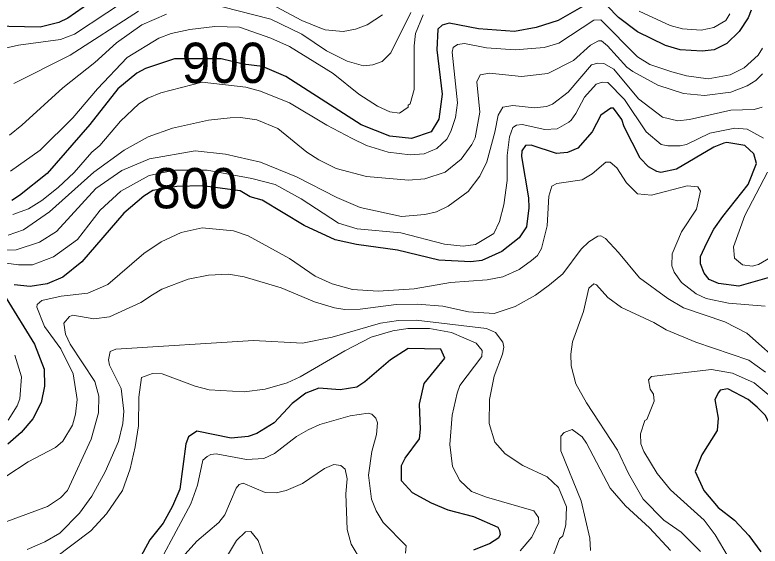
# Model space of a CAD drawing. Extents: x 423 to 448.8, y 7456.3 to 7484.
# Drawn here: x 425.208 to 426.689, y 7458.241 to 7459.296 of the extents above; entities that cross this region are included whole.
import ezdxf
from ezdxf.enums import TextEntityAlignment as Align

# ---------------------------------------------------------------- set-up
doc = ezdxf.new("R2010")
doc.units = 0
doc.header["$LTSCALE"] = 0.032
doc.layers.add('1', color=7, linetype='Continuous', lineweight=25)
doc.layers.add('2', color=7, linetype='Continuous', lineweight=13)
doc.layers.add('61', color=7, linetype='Continuous')

msp = doc.modelspace()

# ---------------------------------------------------------------- linework, layer by layer
at = {"layer": '1'}
for points in [[(425.3591, 7459.321), (425.3134, 7459.2893), (425.2957, 7459.2808), (425.2586, 7459.2715), (425.1642, 7459.2738)], [(426.3429, 7459.3163), (426.2873, 7459.2846), (426.2439, 7459.2707), (426.2006, 7459.263), (426.1295, 7459.2684), (426.0707, 7459.2792), (426.0568, 7459.2754), (426.0482, 7459.2676), (426.0467, 7459.2267), (426.0568, 7459.1385), (426.0505, 7459.089), (426.0351, 7459.0634), (425.9964, 7459.0503), (425.9531, 7459.0549), (425.8959, 7459.0773), (425.7466, 7459.1733), (425.7002, 7459.1934), (425.6618, 7459.1981), (425.618, 7459.2085), (425.5252, 7459.2085), (425.4674, 7459.1895), (425.4504, 7459.1802), (425.4125, 7459.1493), (425.3568, 7459.0781), (425.2725, 7458.9807), (425.2175, 7458.9374), (425.2021, 7458.9273)], [(426.6709, 7459.3055), (426.6647, 7459.2901), (426.6469, 7459.263), (426.6229, 7459.239), (426.5974, 7459.2266), (426.5734, 7459.2236), (426.5301, 7459.2266), (426.5007, 7459.2351), (426.445, 7459.2622), (426.4071, 7459.2908), (426.3847, 7459.314)], [(426.5703, 7458.8159), (426.5827, 7458.843), (426.5966, 7458.8701), (426.6144, 7458.8956), (426.6647, 7458.959), (426.6817, 7459.0008), (426.6763, 7459.0201), (426.6585, 7459.0364), (426.6229, 7459.0426), (426.6168, 7459.041), (426.5966, 7459.0333), (426.5224, 7458.9892), (426.4914, 7458.983), (426.4837, 7458.9846), (426.4667, 7458.9938), (426.4504, 7459.0116), (426.4187, 7459.0735), (426.4141, 7459.0882), (426.3971, 7459.1106), (426.3924, 7459.1106), (426.3723, 7459.0967), (426.3553, 7459.0634), (426.3267, 7459.0309), (426.3058, 7459.0225), (426.2842, 7459.0209), (426.2339, 7459.0371), (426.2223, 7459.0364), (426.2153, 7459.0256), (426.2145, 7459.0147), (426.2285, 7458.9327), (426.2292, 7458.9126), (426.2246, 7458.8747), (426.2099, 7458.8531), (426.1758, 7458.826), (426.1357, 7458.8082), (426.114, 7458.8051), (426.0506, 7458.809), (425.9686, 7458.8283), (425.8866, 7458.8399), (425.8448, 7458.8492), (425.783, 7458.8778), (425.6994, 7458.9281), (425.6759, 7458.9348), (425.6558, 7458.9463), (425.581, 7458.9564), (425.53, 7458.955), (425.4821, 7458.9474), (425.4643, 7458.9358), (425.4248, 7458.9018), (425.3413, 7458.8051), (425.3034, 7458.7749), (425.2725, 7458.7618), (425.2384, 7458.7564), (425.2067, 7458.7595)], [(426.7158, 7458.7772), (426.6461, 7458.7571), (426.6059, 7458.7626), (426.5873, 7458.7703), (426.5773, 7458.7826), (426.5703, 7458.8013), (426.5703, 7458.8159)], [(425.1912, 7458.7332), (425.2469, 7458.6419), (425.2663, 7458.5924), (425.267, 7458.5584), (425.2601, 7458.5259), (425.2438, 7458.4934), (425.2206, 7458.4663), (425.1943, 7458.4431)], [(426.0119, 7458.5228), (426.0212, 7458.5638), (426.0621, 7458.614), (426.0544, 7458.6318), (425.9895, 7458.6334), (425.9547, 7458.6109), (425.9036, 7458.5669), (425.8874, 7458.5568), (425.8541, 7458.5514), (425.8123, 7458.5545), (425.7861, 7458.5444), (425.759, 7458.5243), (425.7234, 7458.4857), (425.6886, 7458.4648), (425.6716, 7458.4586), (425.6376, 7458.4555), (425.5695, 7458.4694), (425.5532, 7458.4578), (425.5478, 7458.4439), (425.5362, 7458.3542), (425.5215, 7458.3202), (425.5029, 7458.2861), (425.4766, 7458.2536), (425.4287, 7458.1655)], [(426.906, 7458.3031), (426.8921, 7458.3178), (426.8681, 7458.3356), (426.8124, 7458.3565), (426.7714, 7458.3828), (426.7536, 7458.4013), (426.7397, 7458.4222), (426.6987, 7458.5012), (426.6825, 7458.5166), (426.6647, 7458.532), (426.6245, 7458.5529), (426.609, 7458.5506), (426.6059, 7458.546), (426.5989, 7458.5321), (426.6051, 7458.495), (426.6036, 7458.4702), (426.5726, 7458.4222), (426.5595, 7458.389), (426.5772, 7458.3512), (426.6052, 7458.3173), (426.6376, 7458.2923), (426.6662, 7458.2621), (426.6902, 7458.2296)], [(426.1202, 7458.2335), (426.1511, 7458.2459), (426.1697, 7458.2582), (426.1732, 7458.264), (426.1718, 7458.2712), (426.1681, 7458.2776), (426.1202, 7458.2992), (426.0691, 7458.3124), (426.0359, 7458.3263), (425.9979, 7458.3464), (425.9763, 7458.3704), (425.9763, 7458.4006), (425.9833, 7458.4153), (426.0119, 7458.4539), (426.0142, 7458.4733), (426.0119, 7458.5228)]]:
    msp.add_lwpolyline(points, dxfattribs=at)
at = {"layer": '2'}
for points in [[(425.5192, 7459.3852), (425.3266, 7459.2575), (425.2988, 7459.2468), (425.2152, 7459.2359), (425.1642, 7459.2243)], [(425.7072, 7459.3226), (425.7783, 7459.2846), (425.8139, 7459.27), (425.8247, 7459.2661), (425.8603, 7459.263), (425.8851, 7459.2676), (425.9083, 7459.2761), (425.9384, 7459.2963)], [(425.9948, 7459.3009), (425.9554, 7459.2205), (425.9376, 7459.2034), (425.9191, 7459.1965), (425.9005, 7459.1949), (425.868, 7459.2042), (425.827, 7459.2243), (425.7783, 7459.2576), (425.7164, 7459.2877), (425.6205, 7459.3117)], [(425.5092, 7459.297), (425.4604, 7459.2761), (425.4102, 7459.2405), (425.3668, 7459.2011), (425.3034, 7459.1508), (425.2222, 7459.0766), (425.1974, 7459.0572)], [(425.1998, 7458.9853), (425.2586, 7459.0271), (425.3235, 7459.0913), (425.3722, 7459.1493), (425.431, 7459.2112), (425.4944, 7459.2499), (425.5184, 7459.2591), (425.5556, 7459.2669), (425.6051, 7459.2731), (425.6546, 7459.2715), (425.7164, 7459.2498), (425.7536, 7459.2328), (425.8402, 7459.1795), (425.8912, 7459.1384), (425.9284, 7459.1145), (425.9531, 7459.1036), (425.9724, 7459.1006), (425.9894, 7459.1129), (425.9894, 7459.1168), (425.9933, 7459.1191), (426.0011, 7459.1478), (426.0011, 7459.2344), (426.0042, 7459.2591), (426.0196, 7459.2963)], [(425.206, 7459.1593), (425.3181, 7459.2158), (425.4535, 7459.3032)], [(426.4481, 7459.3032), (426.51, 7459.2746), (426.5348, 7459.2684), (426.5719, 7459.2653), (426.5966, 7459.2707), (426.6206, 7459.2846), (426.6283, 7459.2978)], [(426.6933, 7459.2298), (426.6848, 7459.2158), (426.657, 7459.191), (426.6291, 7459.1771), (426.5858, 7459.1686), (426.5425, 7459.1748), (426.5131, 7459.1825), (426.4698, 7459.1972), (426.445, 7459.2127), (426.3723, 7459.2862), (426.3584, 7459.2854), (426.2888, 7459.2398), (426.2594, 7459.2313), (426.2022, 7459.2266), (426.1449, 7459.2305), (426.1016, 7459.239), (426.0877, 7459.2374), (426.0792, 7459.2313), (426.0768, 7459.222), (426.0877, 7459.1215), (426.0838, 7459.0921), (426.0745, 7459.0642), (426.066, 7459.0488), (426.0467, 7459.0302), (426.0212, 7459.0201), (425.9933, 7459.0178), (425.95, 7459.0232), (425.9067, 7459.0363), (425.8781, 7459.0503), (425.8278, 7459.0766), (425.7536, 7459.1214), (425.6963, 7459.1447), (425.6669, 7459.1524), (425.5805, 7459.1623), (425.4983, 7459.1408), (425.472, 7459.1307), (425.4542, 7459.1191), (425.4178, 7459.0851), (425.3769, 7459.0363), (425.3614, 7459.0232), (425.3258, 7458.983), (425.2941, 7458.9528), (425.2616, 7458.9273), (425.2354, 7458.911), (425.2044, 7458.8995)], [(426.6933, 7459.1787), (426.6802, 7459.1655), (426.6632, 7459.1547), (426.6307, 7459.1423), (426.5781, 7459.1361), (426.5363, 7459.14), (426.4853, 7459.1562), (426.4357, 7459.1833), (426.4241, 7459.1918), (426.3855, 7459.2343), (426.3738, 7459.2444), (426.3677, 7459.2444), (426.3514, 7459.2359), (426.3182, 7459.205), (426.2671, 7459.1794), (426.2146, 7459.1733), (426.1511, 7459.1802), (426.1325, 7459.1771), (426.1256, 7459.1632), (426.1318, 7459.1029), (426.1225, 7459.0519), (426.1163, 7459.0387), (426.0946, 7459.0093), (426.063, 7458.9837), (426.0227, 7458.9706), (425.9902, 7458.9675), (425.9067, 7458.9752), (425.8464, 7458.9907), (425.8123, 7459.0077), (425.7883, 7459.0232), (425.7304, 7459.0704), (425.6886, 7459.0874), (425.6561, 7459.0921), (425.636, 7459.0913), (425.5927, 7459.0866), (425.5215, 7459.0712), (425.4728, 7459.0534), (425.4256, 7459.0271), (425.3653, 7458.9837), (425.2771, 7458.9049), (425.2253, 7458.8693), (425.1951, 7458.8584)], [(426.6925, 7459.1129), (426.6771, 7459.1083), (426.6307, 7459.1067), (426.5487, 7459.0882), (426.5255, 7459.0858), (426.4945, 7459.0928), (426.4473, 7459.1292), (426.3978, 7459.188), (426.3785, 7459.1996), (426.3661, 7459.2003), (426.3537, 7459.1965), (426.3073, 7459.1423), (426.2764, 7459.1183), (426.2641, 7459.1137), (426.2408, 7459.1114), (426.1975, 7459.116), (426.1774, 7459.1129), (426.1681, 7459.0967), (426.1619, 7459.0627), (426.1457, 7459.0039), (426.1318, 7458.9753), (426.1086, 7458.9451), (426.0691, 7458.9157), (426.0459, 7458.9049), (426.0227, 7458.8995), (425.9763, 7458.8956), (425.8943, 7458.9134), (425.8479, 7458.9335), (425.7675, 7458.9745), (425.6963, 7459.0031), (425.6267, 7459.0194), (425.5664, 7459.0256), (425.4759, 7459.0101), (425.421, 7458.9868), (425.3691, 7458.9513), (425.291, 7458.8654), (425.257, 7458.8445), (425.2106, 7458.8291), (425.1549, 7458.8283)], [(426.6956, 7459.0511), (426.6632, 7459.0688), (426.6384, 7459.0712), (426.5889, 7459.0611), (426.5425, 7459.0387), (426.5301, 7459.0356), (426.5054, 7459.0356), (426.4922, 7459.0387), (426.462, 7459.0634), (426.4195, 7459.1277), (426.3863, 7459.1616), (426.3746, 7459.1624), (426.363, 7459.1586), (426.3398, 7459.1323), (426.3228, 7459.0998), (426.3135, 7459.0866), (426.3089, 7459.0828), (426.2857, 7459.0696), (426.261, 7459.0681), (426.2161, 7459.0781), (426.2045, 7459.0766), (426.1975, 7459.0719), (426.1905, 7459.0534), (426.1859, 7459.0163), (426.1859, 7458.9668), (426.1797, 7458.9188), (426.1712, 7458.8855), (426.1596, 7458.8615), (426.1233, 7458.8399), (426.0985, 7458.8368), (426.0614, 7458.8407), (425.9748, 7458.8631)], [(425.1905, 7458.3789), (425.2346, 7458.4083), (425.2887, 7458.4369), (425.3034, 7458.4493), (425.3227, 7458.481), (425.3289, 7458.5027), (425.332, 7458.5321), (425.3243, 7458.5831), (425.2995, 7458.6326), (425.267, 7458.6767), (425.2516, 7458.7154), (425.2523, 7458.7208), (425.2616, 7458.7285), (425.3003, 7458.737), (425.3529, 7458.7432), (425.3931, 7458.7602), (425.4642, 7458.8221), (425.4991, 7458.8453), (425.5385, 7458.8639), (425.5803, 7458.8732), (425.6422, 7458.867), (425.6716, 7458.8569), (425.7536, 7458.812), (425.8046, 7458.7772), (425.8387, 7458.7618), (425.8789, 7458.7502), (425.9299, 7458.7471), (426.0011, 7458.7517), (426.0738, 7458.7641), (426.1465, 7458.7695), (426.1774, 7458.7757), (426.2099, 7458.7904), (426.2347, 7458.8082), (426.2462, 7458.8183), (426.2547, 7458.8322), (426.2656, 7458.8771), (426.2687, 7458.9358), (426.2749, 7458.9559), (426.2849, 7458.9613), (426.3352, 7458.9683), (426.3553, 7458.9799), (426.3824, 7459.0031), (426.3909, 7459.0031), (426.404, 7458.9923), (426.4233, 7458.9621), (426.445, 7458.9404), (426.4729, 7458.9381), (426.544, 7458.9567), (426.5649, 7458.9544), (426.5703, 7458.9459), (426.5626, 7458.9103), (426.5324, 7458.8647), (426.5138, 7458.8214), (426.5131, 7458.7974)], [(425.9748, 7458.8631), (425.8882, 7458.8709), (425.851, 7458.8824), (425.7768, 7458.9304), (425.7254, 7458.959), (425.6789, 7458.971), (425.5903, 7458.9875), (425.5257, 7458.9875), (425.4751, 7458.9768), (425.4186, 7458.9459), (425.3776, 7458.908), (425.3328, 7458.85), (425.2848, 7458.8152), (425.2431, 7458.7997), (425.2152, 7458.7997), (425.1704, 7458.8051)], [(426.7204, 7458.8206), (426.6856, 7458.8004), (426.6732, 7458.7966), (426.6539, 7458.7997), (426.6376, 7458.8128), (426.6361, 7458.8353), (426.6585, 7458.8972), (426.7033, 7458.9838)], [(426.7382, 7458.5963), (426.6624, 7458.6636), (426.6183, 7458.686), (426.5363, 7458.7138), (426.5054, 7458.7324), (426.4489, 7458.7734), (426.4071, 7458.8237), (426.3816, 7458.8515), (426.3723, 7458.8569), (426.3661, 7458.8561), (426.3483, 7458.8453), (426.3329, 7458.8306), (426.2965, 7458.7819), (426.2702, 7458.7595), (426.2424, 7458.7394), (426.2022, 7458.7169), (426.1604, 7458.703), (426.1094, 7458.7061), (426.0583, 7458.7177), (426.0073, 7458.7216), (425.9655, 7458.7208), (425.8943, 7458.7115), (425.8634, 7458.7107), (425.8433, 7458.7138), (425.8031, 7458.7262), (425.7373, 7458.754), (425.6638, 7458.7757), (425.6329, 7458.7811), (425.5927, 7458.7788), (425.5525, 7458.7711), (425.4999, 7458.7509), (425.4813, 7458.7401), (425.4581, 7458.7246), (425.3962, 7458.6961), (425.3653, 7458.6922), (425.3235, 7458.6992), (425.3165, 7458.6968), (425.3057, 7458.6837), (425.3088, 7458.662), (425.3181, 7458.6419), (425.3668, 7458.5677), (425.3753, 7458.5383), (425.3746, 7458.5058), (425.3598, 7458.4532), (425.3127, 7458.3511), (425.2987, 7458.3364), (425.2732, 7458.3194), (425.192, 7458.29)], [(426.5131, 7458.7974), (426.5177, 7458.785), (426.5324, 7458.7641), (426.5618, 7458.7417), (426.5812, 7458.7324), (426.626, 7458.7231), (426.6987, 7458.7177)], [(426.6995, 7458.5862), (426.6663, 7458.6102), (426.5611, 7458.6458), (426.5023, 7458.6705), (426.4775, 7458.6852), (426.4133, 7458.7146), (426.3863, 7458.7347), (426.3638, 7458.7595), (426.3584, 7458.7618), (426.3483, 7458.7533), (426.3375, 7458.7069), (426.3158, 7458.6466), (426.3127, 7458.6218), (426.3135, 7458.5986), (426.3228, 7458.563), (426.3437, 7458.5251), (426.4056, 7458.4315), (426.4272, 7458.3851), (426.4566, 7458.334), (426.4976, 7458.2923), (426.5316, 7458.2683), (426.5703, 7458.2304)], [(426.2733, 7458.2119), (426.2903, 7458.2552), (426.2965, 7458.2613), (426.3027, 7458.283), (426.3042, 7458.3186), (426.288, 7458.3572), (426.2656, 7458.3782), (426.2176, 7458.4006), (426.1821, 7458.4238), (426.1619, 7458.447), (426.1503, 7458.4841), (426.1511, 7458.5321), (426.1604, 7458.5785), (426.1766, 7458.6218), (426.1797, 7458.6357), (426.1774, 7458.6458), (426.1627, 7458.6651), (426.1449, 7458.6728), (426.0057, 7458.6898), (425.9701, 7458.6891), (425.9346, 7458.6837), (425.8387, 7458.6558), (425.7799, 7458.6442), (425.6824, 7458.6489), (425.4086, 7458.6318), (425.3977, 7458.6272), (425.3939, 7458.611), (425.3962, 7458.6002), (425.4194, 7458.5537), (425.4248, 7458.5089), (425.4225, 7458.4841), (425.414, 7458.4486), (425.3877, 7458.3882), (425.3614, 7458.3403), (425.3366, 7458.3062), (425.2972, 7458.2668), (425.2678, 7458.249), (425.2323, 7458.2343)], [(426.2122, 7458.2312), (426.2354, 7458.2583), (426.2493, 7458.2877), (426.2486, 7458.2977), (426.2393, 7458.3108), (426.1449, 7458.3379), (426.1155, 7458.3495), (426.0923, 7458.3712), (426.0776, 7458.3991), (426.0722, 7458.4424), (426.0768, 7458.5012), (426.0869, 7458.5445), (426.0923, 7458.5599), (426.1357, 7458.6171), (426.1364, 7458.6295), (426.1248, 7458.6442), (426.0753, 7458.6651), (426.032, 7458.6728), (425.9887, 7458.6728), (425.9593, 7458.6682), (425.916, 7458.6558), (425.8634, 7458.6287), (425.7752, 7458.5769), (425.7489, 7458.5653), (425.7056, 7458.5522), (425.6638, 7458.5475), (425.5942, 7458.5514), (425.5664, 7458.5584), (425.5006, 7458.5831), (425.4813, 7458.5839), (425.4596, 7458.5754), (425.4542, 7458.5367), (425.4535, 7458.4795), (425.4473, 7458.4377), (425.4372, 7458.3944), (425.4217, 7458.3511), (425.39, 7458.3046), (425.3591, 7458.2714), (425.2864, 7458.2165)], [(425.2082, 7458.6203), (425.2214, 7458.577), (425.2183, 7458.5336), (425.2129, 7458.5197), (425.1951, 7458.4911)], [(426.7165, 7458.532), (426.6771, 7458.5653), (426.6338, 7458.5846), (426.592, 7458.5916), (426.4728, 7458.5777), (426.4667, 7458.5708), (426.4705, 7458.5522), (426.4767, 7458.5429), (426.4783, 7458.529), (426.4636, 7458.4926), (426.4597, 7458.4903), (426.4512, 7458.464), (426.452, 7458.4439), (426.4574, 7458.4284), (426.4845, 7458.3851), (426.5108, 7458.3526), (426.5773, 7458.2923), (426.5997, 7458.2629), (426.6252, 7458.2196)], [(425.984, 7458.2266), (425.9856, 7458.2412), (425.9399, 7458.2877), (425.926, 7458.3109), (425.9167, 7458.3341), (425.9105, 7458.382), (425.9175, 7458.4284), (425.9268, 7458.4625), (425.9284, 7458.4857), (425.9253, 7458.4949), (425.9175, 7458.5027), (425.9098, 7458.505), (425.8742, 7458.4996), (425.8139, 7458.4825), (425.7907, 7458.4717), (425.7675, 7458.4586), (425.7241, 7458.4245), (425.7025, 7458.4145), (425.6685, 7458.4129), (425.6082, 7458.4238), (425.5973, 7458.423), (425.5904, 7458.4191), (425.5819, 7458.4114), (425.571, 7458.3619), (425.5579, 7458.3248), (425.4697, 7458.1608)], [(426.3514, 7458.232), (426.3507, 7458.2567), (426.3329, 7458.331), (426.2926, 7458.43), (426.2927, 7458.4594), (426.2996, 7458.4663), (426.3151, 7458.4725), (426.3352, 7458.4578), (426.3437, 7458.4455), (426.3909, 7458.3557), (426.421, 7458.3209), (426.469, 7458.2768), (426.5108, 7458.232)], [(425.5346, 7458.2119), (425.5695, 7458.2505), (425.6136, 7458.2877), (425.6251, 7458.3031), (425.6476, 7458.3557), (425.6538, 7458.3634), (425.6615, 7458.3658), (425.7056, 7458.3472), (425.7273, 7458.3465), (425.7474, 7458.3511), (425.7799, 7458.365), (425.8232, 7458.3952), (425.8417, 7458.4029), (425.8556, 7458.4006), (425.8641, 7458.3936), (425.868, 7458.3743), (425.8657, 7458.3449), (425.868, 7458.2738), (425.8765, 7458.2444), (425.8966, 7458.2103)], [(425.6074, 7458.184), (425.6484, 7458.2521), (425.6661, 7458.2691), (425.677, 7458.2699), (425.6917, 7458.2521), (425.7149, 7458.1855)]]:
    msp.add_lwpolyline(points, dxfattribs=at)

# ---------------------------------------------------------------- texts
at = {"layer": '61', "width": 0.95}
for s, p in [('900', (425.6244, 7459.1607)), ('800', (425.5658, 7458.9117))]:
    msp.add_text(s, height=0.08, dxfattribs=at).set_placement(p, align=Align.CENTER)

doc.saveas('drawing.dxf')
